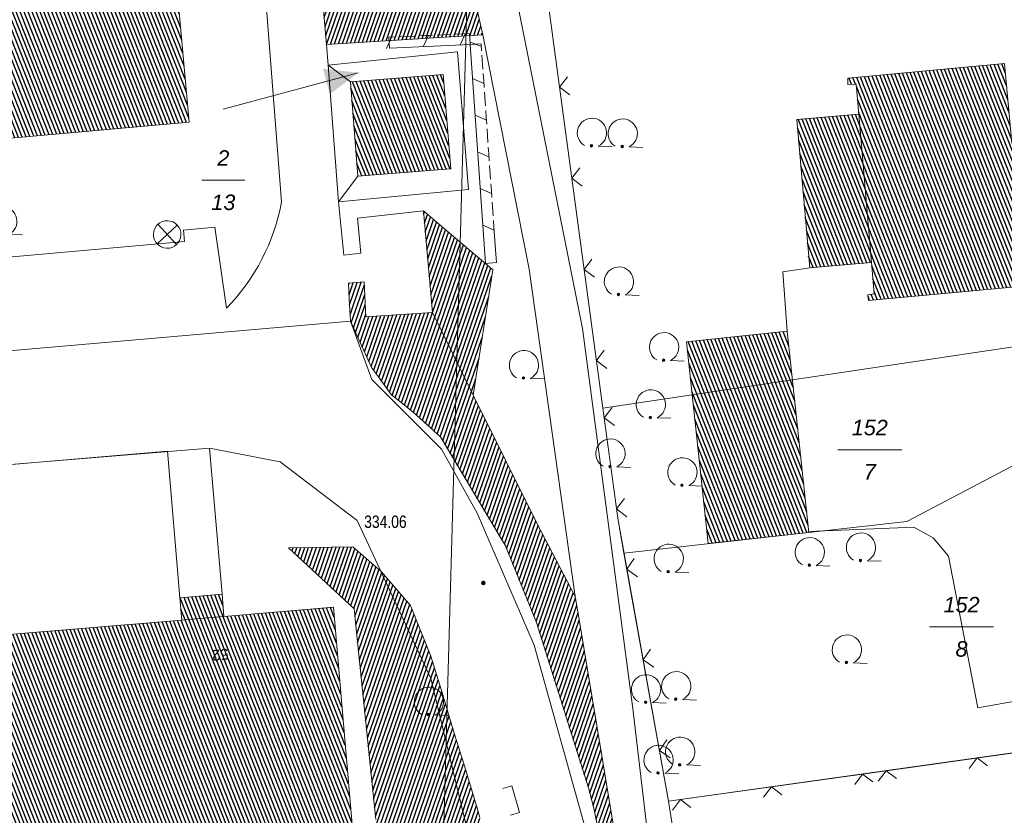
# Model space of a CAD drawing. Header units: metres. Extents: x 345144 to 348639, y 5629211 to 5635235.
# Tile 968 of 1056: x 347853 to 347907, y 5631011 to 5631054. Entities that reach past the tile are written whole.
import ezdxf
from ezdxf.enums import TextEntityAlignment as Align

# ---------------------------------------------------------------- set-up
doc = ezdxf.new("R2010")
doc.units = ezdxf.units.M
doc.header["$MEASUREMENT"] = 0
for name, color, linetype in [('028 Geländeform', 7, 'Continuous'), ('028 Geländeform Ausg.', 7, 'Continuous'), ('065-066 Ver_Entsorgung', 7, 'Continuous'), ('065-066 Ver_Entsorgung Ausg.', 7, 'Continuous'), ('081-083 Topographie', 7, 'Continuous'), ('AX Flurstück', 7, 'Continuous'), ('AX Gebäude', 7, 'Continuous'), ('Blatt', 7, 'Continuous'), ('Definitionslinie', 7, 'Continuous'), ('MG Präsentationsobjekt - Linie', 7, 'Continuous'), ('Präsentationsobjekt -Text (punktförmig)', 7, 'Continuous')]:
    doc.layers.add(name, color=color, linetype=linetype)
doc.styles.add('ARIAL', font='arial.ttf', dxfattribs={"height": 1})
doc.styles.add('ARIALIT', font='ariali.ttf', dxfattribs={"height": 1})
pattern_1 = [(250.9552151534, (0, 0), (0.1890527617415, -0.065261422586), [])]
pattern_2 = [(111.5294117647, (0, 0), (-0.186045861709, -0.07339575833), [])]

# ---------------------------------------------------------------- blocks, each defined once
blk = doc.blocks.new('alk_3504_nrw')
at = {"color": 134, "lineweight": 5, "true_color": 0x00b2b2, "flags": 128}
for points in [[(-0.729333, -0.684), (-0.707333, -0.707333), (0.707333, 0.707333)], [(-0.707333, 0.707333), (0.707333, -0.707333)]]:
    blk.add_lwpolyline(points, dxfattribs=at)
at = {"color": 134, "lineweight": 5, "true_color": 0x00b2b2}
for start, end in [(90, -90), (-90, 90)]:
    blk.add_arc((0, 0), 1, start, end, dxfattribs=at)
blk = doc.blocks.new('alk_043x_nrw')
h = blk.add_hatch(color=7)
edge = h.paths.add_edge_path(flags=0)
edge.add_arc((0, 0), 1, 180, 360, ccw=False)
edge.add_arc((0, 0), 1, 0, 180, ccw=False)
blk = doc.blocks.new('alk_7100_nrwx2')
at = {"true_color": 0x2e2e2e}
h = blk.add_hatch(color=250, dxfattribs=at)
edge = h.paths.add_edge_path(flags=0)
edge.add_arc((0.024073, -0.597267), 0.057254, 180, 360, ccw=False)
edge.add_arc((0.024073, -0.597267), 0.057255, 0, 180, ccw=False)
at = {"color": 250, "lineweight": 5, "true_color": 0x2e2e2e, "flags": 128}
blk.add_lwpolyline([(0.349382, -0.597267), (1, -0.597267)], dxfattribs=at)
at = {"color": 250, "lineweight": 5, "true_color": 0x2e2e2e}
for centre, radius, start, end in [((0.024073, 0.012362), 0.690995, -61.9148169, -118.0851831), ((0.024073, -0.597267), 0.057255, 0, 180), ((0.024073, -0.597267), 0.057254, 180, 0)]:
    blk.add_arc(centre, radius, start, end, dxfattribs=at)
blk = doc.blocks.new('swc_strasseneinlauf')
at = {"color": 7, "lineweight": 5, "flags": 128}
blk.add_lwpolyline([(-1, 0), (-1, -0.666667), (1, -0.666667), (1, 0)], dxfattribs=at)

msp = doc.modelspace()

# ---------------------------------------------------------------- hatches: boundary and pattern name
at = {"layer": '028 Geländeform', "true_color": 0xb27500}
h = msp.add_hatch(dxfattribs=at)
h.set_pattern_fill('_USER', color=44, scale=0.2, angle=250.9552152, style=0, pattern_type=0)
h.set_pattern_definition(pattern_1)
h.paths.add_polyline_path([(347865.23, 5631107.823), (347874.766, 5631070.717), (347874.766, 5631070.717), (347878.635, 5631053.55), (347878.635, 5631053.55), (347870.143, 5631053.031), (347870.143, 5631053.031), (347866.848, 5631090.678), (347866.848, 5631090.678)], flags=0)
h = msp.add_hatch(dxfattribs=at)
h.set_pattern_fill('_USER', color=44, scale=0.2, angle=250.9552152, style=0, pattern_type=0)
h.set_pattern_definition(pattern_1)
h.paths.add_polyline_path([(347877.148, 5631042.509), (347878.113, 5631041.695), (347878.113, 5631041.695), (347878.248, 5631041.58), (347878.248, 5631041.58), (347878.775, 5631041.132), (347878.775, 5631041.132), (347879.185, 5631040.787), (347879.185, 5631040.787), (347878.12, 5631033.967), (347878.12, 5631033.967), (347875.904, 5631038.454), (347875.904, 5631038.454), (347875.405, 5631043.98), (347875.405, 5631043.98), (347876.299, 5631043.226), (347876.299, 5631043.226)], flags=0)
h = msp.add_hatch(dxfattribs=at)
h.set_pattern_fill('_USER', color=44, scale=0.2, angle=250.9552152, style=0, pattern_type=0)
h.set_pattern_definition(pattern_1)
h.paths.add_polyline_path([(347875.904, 5631038.454), (347878.12, 5631033.967), (347878.12, 5631033.967), (347881.616, 5631026.946), (347881.616, 5631026.946), (347883.66, 5631023.018), (347883.66, 5631023.018), (347883.843, 5631021.992), (347883.843, 5631021.992), (347886.542, 5631005.759), (347886.542, 5631005.759), (347886.065, 5631004.69), (347886.065, 5631004.69), (347884.683, 5631011.513), (347884.683, 5631011.513), (347884.379, 5631012.626), (347884.379, 5631012.626), (347881.553, 5631021.615), (347881.553, 5631021.615), (347879.866, 5631025.777), (347879.866, 5631025.777), (347876.329, 5631031.695), (347876.329, 5631031.695), (347874.85, 5631033.05), (347874.85, 5631033.05), (347873.66, 5631033.997), (347873.66, 5631033.997), (347872.961, 5631034.964), (347872.961, 5631034.964), (347872.591, 5631035.477), (347872.591, 5631035.477), (347871.437, 5631037.993), (347871.437, 5631037.993), (347871.378, 5631039.197), (347871.378, 5631039.197), (347871.343, 5631040.054), (347871.343, 5631040.054), (347872.188, 5631040.123), (347872.188, 5631040.123), (347872.283, 5631038.23), (347872.283, 5631038.23)], flags=0)
h = msp.add_hatch(dxfattribs=at)
h.set_pattern_fill('_USER', color=44, scale=0.2, angle=250.9552152, style=0, pattern_type=0)
h.set_pattern_definition(pattern_1)
h.paths.add_polyline_path([(347868.076, 5631025.673), (347871.567, 5631025.717), (347871.567, 5631025.717), (347873.121, 5631024.36), (347873.121, 5631024.36), (347874.713, 5631022.542), (347874.713, 5631022.542), (347875.817, 5631019.773), (347875.817, 5631019.773), (347876.456, 5631017.672), (347876.456, 5631017.672), (347877.015, 5631015.838), (347877.015, 5631015.838), (347877.616, 5631013.866), (347877.616, 5631013.866), (347878.362, 5631011.417), (347878.362, 5631011.417), (347878.482, 5631011.02), (347878.482, 5631011.02), (347878.447375, 5631010.751625), (347878.398109, 5631010.488797), (347878.348844, 5631010.225969), (347878.284938, 5631009.968688), (347878.221031, 5631009.711406), (347878.142484, 5631009.459672), (347878.063938, 5631009.207937), (347877.97075, 5631008.96175), (347877.877562, 5631008.715563), (347877.769734, 5631008.474922), (347877.661906, 5631008.234281), (347877.539437, 5631007.999187), (347877.416969, 5631007.764094), (347877.279859, 5631007.534547), (347877.14275, 5631007.305), (347876.991, 5631007.081), (347876.991, 5631007.081), (347873.661, 5631005.406), (347873.661, 5631005.406), (347871.073, 5631004.64), (347871.073, 5631004.64), (347868.334, 5631004.06), (347868.334, 5631004.06), (347869.484, 5631004.771), (347869.484, 5631004.771), (347870.99, 5631005.951), (347870.99, 5631005.951), (347872.298, 5631007.309), (347872.298, 5631007.309), (347873.053, 5631008.48), (347873.053, 5631008.48), (347872.986, 5631009.162), (347872.986, 5631009.162), (347872.877, 5631010.262), (347872.877, 5631010.262), (347872.812, 5631010.902), (347872.812, 5631010.902), (347871.736, 5631021.44), (347871.736, 5631021.44), (347871.643, 5631022.362), (347871.643, 5631022.362)], flags=0)
at = {"layer": 'AX Gebäude', "true_color": 0x4f4f4f}
h = msp.add_hatch(dxfattribs=at)
h.set_pattern_fill('_USER', color=251, scale=0.2, angle=111.5294118, style=0, pattern_type=0)
h.set_pattern_definition(pattern_2)
h.paths.add_polyline_path([(347858.276, 5631095.728), (347858.494, 5631093.412), (347859.667, 5631081.19), (347859.892, 5631078.838), (347860.793, 5631069.313), (347861.02, 5631066.891), (347861.91, 5631057.24), (347862.134, 5631054.783), (347862.669, 5631048.804), (347850.331, 5631047.698), (347848.755, 5631065.238), (347847.934, 5631074.126), (347846.795, 5631086.164), (347845.443, 5631100.877), (347857.699, 5631102.002)], flags=0)
h = msp.add_hatch(dxfattribs=at)
h.set_pattern_fill('_USER', color=251, scale=0.2, angle=111.5294118, style=0, pattern_type=0)
h.set_pattern_definition(pattern_2)
h.paths.add_polyline_path([(347899.774, 5631041.176), (347899.078, 5631049.247), (347898.939, 5631050.87), (347898.488, 5631050.856), (347898.477, 5631051.192), (347907.009, 5631051.994), (347907.407, 5631047.659), (347910.596, 5631047.979), (347911.135, 5631042.425), (347907.82, 5631042.115), (347908.026, 5631039.898), (347899.613, 5631039.118), (347899.575, 5631039.426), (347899.921, 5631039.468)], flags=0)
h = msp.add_hatch(dxfattribs=at)
h.set_pattern_fill('_USER', color=251, scale=0.2, angle=111.5294118, style=0, pattern_type=0)
h.set_pattern_definition(pattern_2)
h.paths.add_polyline_path([(347871.442, 5631050.996), (347876.486, 5631051.393), (347876.891, 5631046.264), (347871.846, 5631045.867)], flags=0)
h = msp.add_hatch(dxfattribs=at)
h.set_pattern_fill('_USER', color=251, scale=0.2, angle=111.5294118, style=0, pattern_type=0)
h.set_pattern_definition(pattern_2)
h.paths.add_polyline_path([(347899.774, 5631041.176), (347896.41, 5631040.885), (347895.713, 5631048.956), (347899.078, 5631049.247)], flags=0)
h = msp.add_hatch(dxfattribs=at)
h.set_pattern_fill('_USER', color=251, scale=0.2, angle=111.5294118, style=0, pattern_type=0)
h.set_pattern_definition(pattern_2)
h.paths.add_polyline_path([(347889.721, 5631036.87), (347895.185, 5631037.444), (347896.368, 5631026.51), (347890.9, 5631025.898)], flags=0)
h = msp.add_hatch(dxfattribs=at)
h.set_pattern_fill('_USER', color=251, scale=0.2, angle=111.5294118, style=0, pattern_type=0)
h.set_pattern_definition(pattern_2)
h.paths.add_polyline_path([(347862.267, 5631021.737), (347862.165, 5631022.953), (347864.458, 5631023.146), (347864.561, 5631021.93)], flags=0)
h = msp.add_hatch(dxfattribs=at)
h.set_pattern_fill('_USER', color=251, scale=0.2, angle=111.5294118, style=0, pattern_type=0)
h.set_pattern_definition(pattern_2)
h.paths.add_polyline_path([(347824.447, 5631018.814), (347826.745, 5631018.991), (347838.547, 5631019.872), (347840.859, 5631020.045), (347850.21, 5631020.751), (347852.455, 5631020.928), (347862.267, 5631021.737), (347864.561, 5631021.93), (347870.513, 5631022.441), (347871.546, 5631010.422), (347859.911, 5631009.421), (347853.836, 5631008.922), (347845.361, 5631008.272), (347830.493, 5631007.196), (347819.264, 5631006.312), (347818.317, 5631018.332)], flags=0)
at = {"layer": 'MG Präsentationsobjekt - Linie', "true_color": 0x5e5e5e}
msp.add_hatch(color=251, dxfattribs=at).paths.add_polyline_path([(347870.317567, 5631050.327479), (347869.94381, 5631051.718128), (347871.869, 5631051.49)], flags=0)

# ---------------------------------------------------------------- linework, layer by layer
at = {"layer": '081-083 Topographie', "color": 7, "linetype": 'Continuous', "lineweight": 5, "flags": 128}
for points in [[(347867.697, 5631044.479), (347866.849, 5631055.214), (347866.849, 5631055.214), (347866.631, 5631057.66), (347866.631, 5631057.66), (347865.781, 5631067.302), (347865.781, 5631067.302), (347865.564, 5631069.725), (347865.564, 5631069.725), (347864.738, 5631079.284), (347864.738, 5631079.284), (347864.495, 5631081.63), (347864.495, 5631081.63), (347863.38, 5631093.819), (347863.38, 5631093.819), (347863.162, 5631096.171), (347863.162, 5631096.171), (347862.49, 5631103.667)], [(347874.792, 5631077.861), (347875.946, 5631072.885), (347875.946, 5631072.885), (347876.957, 5631073.098), (347876.957, 5631073.098), (347884.067, 5631037.589), (347884.067, 5631037.589), (347886.787, 5631016.936), (347886.787, 5631016.936), (347888.141, 5631005.538), (347888.141, 5631005.538), (347889.671, 5630995.12), (347889.671, 5630995.12), (347891.696, 5630982.588), (347891.696, 5630982.588), (347894.108, 5630967.244), (347894.108, 5630967.244), (347897.049, 5630948.705), (347897.049, 5630948.705), (347898.735, 5630948.983)], [(347881.784, 5631058.266), (347885.167, 5631033.254), (347885.167, 5631033.254), (347885.975, 5631027.274), (347885.975, 5631027.274), (347888.732, 5631011.891)], [(347878.635, 5631053.55), (347881.15, 5631040.813), (347881.15, 5631040.813), (347883.66, 5631023.018)], [(347870.143, 5631053.031), (347870.234, 5631051.908), (347870.234, 5631051.908), (347871.442, 5631050.996)], [(347875.405, 5631043.98), (347871.821, 5631043.591), (347871.821, 5631043.591), (347872.008, 5631041.686), (347872.008, 5631041.686), (347871.078, 5631041.583), (347871.078, 5631041.583), (347870.791, 5631044.484), (347870.791, 5631044.484), (347871.846, 5631045.867)], [(347819.629, 5631038.517), (347862.416, 5631042.328), (347862.416, 5631042.328), (347862.364, 5631042.93), (347862.364, 5631042.93), (347864.068, 5631043.093), (347864.068, 5631043.093), (347864.708, 5631038.696)], [(347896.41, 5631040.885), (347894.956, 5631040.677), (347894.956, 5631040.677), (347895.184, 5631037.444)], [(347862.165, 5631022.953), (347861.496, 5631030.932), (347861.496, 5631030.932), (347851.715, 5631030.091), (347851.715, 5631030.091), (347852.361, 5631022.09)], [(347863.781, 5631031.081), (347864.458, 5631023.146)], [(347896.363, 5631026.564), (347902.07, 5631026.8), (347902.07, 5631026.8), (347903.133, 5631026.208), (347903.133, 5631026.208), (347903.963, 5631025.211), (347903.963, 5631025.211), (347905.554, 5631016.976), (347905.554, 5631016.976), (347915.205, 5631018.699), (347915.205, 5631018.699), (347915.066, 5631019.349)], [(347888.732, 5631011.891), (347899.931, 5631013.463), (347899.931, 5631013.463), (347916.052, 5631015.726), (347916.052, 5631015.726), (347918.803, 5631016.113), (347918.803, 5631016.113), (347944.018, 5631020.252)], [(347888.732, 5631011.891), (347889.944, 5631004.261), (347889.944, 5631004.261), (347891.173, 5630996.526), (347891.173, 5630996.526), (347892.453, 5630988.464), (347892.453, 5630988.464), (347895.008, 5630972.152)]]:
    msp.add_lwpolyline(points, dxfattribs=at)
at = {"layer": '081-083 Topographie', "color": 7, "linetype": 'Continuous', "lineweight": 5}
msp.add_arc((347856.586, 5631046.558), 11.30389, -44.0680938, -10.5981709, dxfattribs=at)
at = {"layer": 'AX Flurstück', "color": 8, "linetype": 'Continuous', "lineweight": 13, "true_color": 0x808080, "flags": 128}
for points in [[(347873.443, 5631110.628), (347873.928, 5631107.345), (347878.607, 5631077.715), (347880.352, 5631066.707), (347881.784, 5631058.266), (347885.167, 5631033.254), (347885.976, 5631027.274), (347886.314, 5631025.385), (347888.732, 5631011.891), (347889.944, 5631004.262), (347888.738, 5631004.166), (347885.711, 5631003.925), (347884.205, 5631010.454), (347881.422, 5631020.382), (347878.326, 5631027.555), (347876.399, 5631031.032), (347872.602, 5631034.816), (347871.437, 5631037.993), (347837.444, 5631035.034), (347830.672, 5631108.171), (347845.599, 5631108.346), (347873.443, 5631110.628)], [(347911.073, 5631062.933), (347936.788, 5631067.143), (347940.732, 5631041.562), (347885.167, 5631033.254), (347881.784, 5631058.266), (347909.301, 5631062.612), (347911.073, 5631062.933)], [(347877.268, 5631052.633), (347877.864, 5631045.146), (347870.791, 5631044.484), (347870.234, 5631051.908), (347877.268, 5631052.633)], [(347870.234, 5631051.908), (347877.268, 5631052.633), (347877.864, 5631045.146), (347870.791, 5631044.484), (347870.234, 5631051.908)], [(347885.167, 5631033.254), (347940.732, 5631041.562), (347941.41, 5631037.164), (347911.934, 5631032.474), (347901.69, 5631027.106), (347886.314, 5631025.385), (347885.976, 5631027.274), (347885.167, 5631033.254)], [(347837.444, 5631035.034), (347871.437, 5631037.993), (347872.602, 5631034.816), (347876.399, 5631031.032), (347878.326, 5631027.555), (347881.422, 5631020.382), (347884.205, 5631010.454), (347885.711, 5631003.925), (347879.709, 5631002.383), (347875.804, 5631018.563), (347871.812, 5631027.158), (347867.624, 5631030.347), (347863.781, 5631031.081), (347819.36, 5631027.448)], [(347901.69, 5631027.106), (347911.934, 5631032.474), (347941.41, 5631037.164), (347944.018, 5631020.252), (347918.803, 5631016.113), (347888.732, 5631011.891), (347886.314, 5631025.385), (347901.69, 5631027.106)], [(347863.781, 5631031.081), (347867.624, 5631030.347), (347871.812, 5631027.158), (347875.804, 5631018.563), (347879.709, 5631002.383), (347816.519, 5630992.758), (347813.118, 5631025.17), (347819.36, 5631027.448), (347863.781, 5631031.081)], [(347888.732, 5631011.891), (347918.803, 5631016.113), (347944.018, 5631020.252), (347949.981, 5630980.804), (347895.045, 5630972.188), (347892.453, 5630988.464), (347889.944, 5631004.262), (347888.732, 5631011.891)]]:
    msp.add_lwpolyline(points, dxfattribs=at)
at = {"layer": 'AX Gebäude', "color": 7, "linetype": 'Continuous', "lineweight": 5, "flags": 128}
for points in [[(347858.276, 5631095.728), (347858.494, 5631093.412), (347859.667, 5631081.19), (347859.892, 5631078.838), (347860.793, 5631069.313), (347861.02, 5631066.891), (347861.91, 5631057.24), (347862.134, 5631054.783), (347862.669, 5631048.804), (347850.331, 5631047.698), (347848.755, 5631065.238), (347847.934, 5631074.126), (347846.795, 5631086.164), (347845.443, 5631100.877), (347857.699, 5631102.002), (347858.276, 5631095.728)], [(347899.774, 5631041.176), (347899.078, 5631049.247), (347898.939, 5631050.87), (347898.488, 5631050.856), (347898.477, 5631051.192), (347907.009, 5631051.994), (347907.407, 5631047.659), (347910.596, 5631047.979), (347911.135, 5631042.425), (347907.82, 5631042.115), (347908.026, 5631039.898), (347899.613, 5631039.118), (347899.575, 5631039.426), (347899.921, 5631039.468), (347899.774, 5631041.176)], [(347871.442, 5631050.996), (347876.486, 5631051.393), (347876.891, 5631046.264), (347871.846, 5631045.867), (347871.442, 5631050.996)], [(347899.774, 5631041.176), (347896.41, 5631040.885), (347895.713, 5631048.956), (347899.078, 5631049.247), (347899.774, 5631041.176)], [(347889.721, 5631036.87), (347895.185, 5631037.444), (347896.368, 5631026.51), (347890.9, 5631025.898), (347889.721, 5631036.87)], [(347862.267, 5631021.737), (347862.165, 5631022.953), (347864.458, 5631023.146), (347864.561, 5631021.93), (347862.267, 5631021.737)], [(347824.447, 5631018.814), (347826.745, 5631018.991), (347838.547, 5631019.872), (347840.859, 5631020.045), (347850.21, 5631020.751), (347852.455, 5631020.928), (347862.267, 5631021.737), (347864.561, 5631021.93), (347870.513, 5631022.441), (347871.546, 5631010.422), (347859.911, 5631009.421), (347853.836, 5631008.922), (347845.361, 5631008.272), (347830.493, 5631007.196), (347819.264, 5631006.312), (347818.317, 5631018.332), (347824.447, 5631018.814)]]:
    msp.add_lwpolyline(points, dxfattribs=at)
at = {"layer": 'Blatt', "color": 205, "linetype": 'Continuous', "lineweight": 5, "true_color": 0x873099, "flags": 128}
for points in [[(347374.708, 5630951.97), (347381.745, 5631201.846), (347881.503, 5631187.771), (347874.464, 5630937.896), (347374.708, 5630951.97)], [(347960.584, 5630953.98), (347963.101, 5630935.4), (347874.464, 5630937.896), (347881.503, 5631187.771), (347932.021, 5631186.349), (347933.647, 5631166.935), (347960.584, 5630953.98)]]:
    msp.add_lwpolyline(points, dxfattribs=at)
at = {"layer": 'Definitionslinie', "color": 44, "linetype": 'Continuous', "lineweight": 5, "true_color": 0xb27500, "flags": 128}
for points in [[(347866.848, 5631090.678), (347870.143, 5631053.031)], [(347874.766, 5631070.717), (347878.635, 5631053.55)], [(347870.143, 5631053.031), (347878.635, 5631053.55)], [(347873.402, 5631052.817), (347873.68, 5631053.431)], [(347873.402, 5631052.817), (347873.68, 5631053.431)], [(347873.528, 5631053.423), (347873.903, 5631053.44)], [(347873.528, 5631053.423), (347873.903, 5631053.44)], [(347873.528, 5631053.423), (347873.555, 5631052.824)], [(347873.528, 5631053.423), (347873.555, 5631052.824)], [(347874.152, 5631053.451), (347874.902, 5631053.486)], [(347874.152, 5631053.451), (347874.902, 5631053.486)], [(347875.151, 5631053.497), (347875.526, 5631053.514)], [(347875.151, 5631053.497), (347875.526, 5631053.514)], [(347875.4, 5631052.908), (347875.678, 5631053.522)], [(347875.4, 5631052.908), (347875.678, 5631053.522)], [(347875.526, 5631053.514), (347875.901, 5631053.531)], [(347875.526, 5631053.514), (347875.901, 5631053.531)], [(347876.15, 5631053.542), (347876.9, 5631053.577)], [(347876.15, 5631053.542), (347876.9, 5631053.577)], [(347877.149, 5631053.588), (347877.524, 5631053.605)], [(347877.149, 5631053.588), (347877.524, 5631053.605)], [(347877.398, 5631052.999), (347877.676, 5631053.613)], [(347877.398, 5631052.999), (347877.676, 5631053.613)], [(347877.524, 5631053.605), (347877.92, 5631053.623)], [(347877.524, 5631053.605), (347877.92, 5631053.623)], [(347877.92, 5631053.623), (347877.947, 5631053.024)], [(347877.92, 5631053.623), (347877.947, 5631053.024)], [(347877.936, 5631053.177), (347878.556, 5631052.913)], [(347877.936, 5631053.177), (347878.556, 5631052.913)], [(347873.555, 5631052.824), (347877.947, 5631053.024)], [(347878.546, 5631053.066), (347877.947, 5631053.024)], [(347878.546, 5631053.066), (347877.947, 5631053.024)], [(347877.947, 5631053.024), (347878.775, 5631041.132)], [(347878.546, 5631053.066), (347878.572, 5631052.692)], [(347878.546, 5631053.066), (347878.572, 5631052.692)], [(347878.589, 5631052.443), (347878.642, 5631051.694)], [(347878.589, 5631052.443), (347878.642, 5631051.694)], [(347878.075, 5631051.182), (347878.695, 5631050.918)], [(347878.075, 5631051.182), (347878.695, 5631050.918)], [(347878.659, 5631051.445), (347878.685, 5631051.071)], [(347878.659, 5631051.445), (347878.685, 5631051.071)], [(347878.685, 5631051.071), (347878.711, 5631050.697)], [(347878.685, 5631051.071), (347878.711, 5631050.697)], [(347878.728, 5631050.447), (347878.78, 5631049.699)], [(347878.728, 5631050.447), (347878.78, 5631049.699)], [(347878.798, 5631049.45), (347878.824, 5631049.076)], [(347878.798, 5631049.45), (347878.824, 5631049.076)], [(347878.214, 5631049.187), (347878.834, 5631048.923)], [(347878.214, 5631049.187), (347878.834, 5631048.923)], [(347878.824, 5631049.076), (347878.85, 5631048.702)], [(347878.824, 5631049.076), (347878.85, 5631048.702)], [(347878.867, 5631048.452), (347878.919, 5631047.704)], [(347878.867, 5631048.452), (347878.919, 5631047.704)], [(347878.937, 5631047.455), (347878.963, 5631047.08)], [(347878.937, 5631047.455), (347878.963, 5631047.08)], [(347878.353, 5631047.191), (347878.973, 5631046.927)], [(347878.353, 5631047.191), (347878.973, 5631046.927)], [(347878.963, 5631047.08), (347878.989, 5631046.706)], [(347878.963, 5631047.08), (347878.989, 5631046.706)], [(347879.006, 5631046.457), (347879.058, 5631045.709)], [(347879.006, 5631046.457), (347879.058, 5631045.709)], [(347878.492, 5631045.196), (347879.112, 5631044.932)], [(347878.492, 5631045.196), (347879.112, 5631044.932)], [(347879.076, 5631045.459), (347879.102, 5631045.085)], [(347879.076, 5631045.459), (347879.102, 5631045.085)], [(347879.102, 5631045.085), (347879.128, 5631044.711)], [(347879.102, 5631045.085), (347879.128, 5631044.711)], [(347879.145, 5631044.462), (347879.197, 5631043.714)], [(347879.145, 5631044.462), (347879.197, 5631043.714)], [(347875.405, 5631043.98), (347875.904, 5631038.454)], [(347875.405, 5631043.98), (347876.299, 5631043.226)], [(347876.299, 5631043.226), (347877.148, 5631042.509)], [(347878.631, 5631043.201), (347879.251, 5631042.937)], [(347878.631, 5631043.201), (347879.251, 5631042.937)], [(347879.215, 5631043.464), (347879.241, 5631043.09)], [(347879.215, 5631043.464), (347879.241, 5631043.09)], [(347879.241, 5631043.09), (347879.374, 5631041.174)], [(347879.241, 5631043.09), (347879.374, 5631041.174)], [(347877.148, 5631042.509), (347878.113, 5631041.695)], [(347878.113, 5631041.695), (347878.248, 5631041.58)], [(347878.248, 5631041.58), (347878.775, 5631041.132)], [(347879.374, 5631041.174), (347878.775, 5631041.132)], [(347879.374, 5631041.174), (347878.775, 5631041.132)], [(347878.775, 5631041.132), (347879.185, 5631040.787)], [(347878.12, 5631033.967), (347879.185, 5631040.787)], [(347871.343, 5631040.054), (347872.188, 5631040.123)], [(347871.343, 5631040.054), (347871.378, 5631039.197)], [(347872.188, 5631040.123), (347872.283, 5631038.23)], [(347871.378, 5631039.197), (347871.437, 5631037.993)], [(347872.283, 5631038.23), (347875.904, 5631038.454)], [(347875.904, 5631038.454), (347878.12, 5631033.967)], [(347875.904, 5631038.454), (347878.12, 5631033.967)], [(347871.437, 5631037.993), (347872.591, 5631035.477)], [(347872.591, 5631035.477), (347872.961, 5631034.964)], [(347872.961, 5631034.964), (347873.66, 5631033.997)], [(347873.66, 5631033.997), (347874.85, 5631033.05)], [(347878.12, 5631033.967), (347881.616, 5631026.946)], [(347874.85, 5631033.05), (347876.329, 5631031.695)], [(347876.329, 5631031.695), (347879.866, 5631025.777)], [(347881.616, 5631026.946), (347883.66, 5631023.018)], [(347868.076, 5631025.673), (347871.567, 5631025.717)], [(347868.076, 5631025.673), (347871.643, 5631022.362)], [(347871.567, 5631025.717), (347873.121, 5631024.36)], [(347879.866, 5631025.777), (347881.553, 5631021.615)], [(347873.121, 5631024.36), (347874.713, 5631022.542)], [(347883.66, 5631023.018), (347883.843, 5631021.992)], [(347871.643, 5631022.362), (347871.736, 5631021.44)], [(347874.713, 5631022.542), (347875.817, 5631019.773)], [(347881.553, 5631021.615), (347884.379, 5631012.626)], [(347883.843, 5631021.992), (347886.542, 5631005.759)], [(347871.736, 5631021.44), (347872.812, 5631010.902)], [(347875.817, 5631019.773), (347876.456, 5631017.672)], [(347876.456, 5631017.672), (347877.015, 5631015.838)], [(347877.015, 5631015.838), (347877.616, 5631013.866)], [(347877.616, 5631013.866), (347878.362, 5631011.417)], [(347884.379, 5631012.626), (347884.683, 5631011.513)], [(347878.362, 5631011.417), (347878.482, 5631011.02)], [(347884.683, 5631011.513), (347886.065, 5631004.69)]]:
    msp.add_lwpolyline(points, dxfattribs=at)
at = {"layer": 'Definitionslinie', "color": 7, "linetype": 'Continuous', "lineweight": 5, "flags": 128}
for points in [[(347876.957, 5631073.098), (347884.067, 5631037.589)], [(347881.784, 5631058.266), (347885.167, 5631033.254)], [(347866.849, 5631055.214), (347867.697, 5631044.479)], [(347878.635, 5631053.55), (347881.15, 5631040.813)], [(347870.143, 5631053.031), (347870.234, 5631051.908)], [(347870.234, 5631051.908), (347871.442, 5631050.996)], [(347883.234, 5631051.277), (347882.805, 5631050.715), (347883.368, 5631050.286)], [(347883.234, 5631051.277), (347882.805, 5631050.715), (347883.368, 5631050.286)], [(347883.904, 5631046.323), (347883.476, 5631045.76), (347884.038, 5631045.332)], [(347883.904, 5631046.323), (347883.476, 5631045.76), (347884.038, 5631045.332)], [(347870.791, 5631044.484), (347871.846, 5631045.867)], [(347870.791, 5631044.484), (347871.078, 5631041.583)], [(347871.821, 5631043.591), (347875.405, 5631043.98)], [(347871.821, 5631043.591), (347872.008, 5631041.686)], [(347862.364, 5631042.93), (347864.068, 5631043.093)], [(347862.364, 5631042.93), (347862.416, 5631042.328)], [(347864.068, 5631043.093), (347864.708, 5631038.696)], [(347819.629, 5631038.517), (347862.416, 5631042.328)], [(347871.078, 5631041.583), (347872.008, 5631041.686)], [(347884.574, 5631041.368), (347884.146, 5631040.805), (347884.708, 5631040.377)], [(347884.574, 5631041.368), (347884.146, 5631040.805), (347884.708, 5631040.377)], [(347881.15, 5631040.813), (347883.66, 5631023.018)], [(347894.956, 5631040.677), (347896.41, 5631040.885)], [(347894.956, 5631040.677), (347895.184, 5631037.444)], [(347884.067, 5631037.589), (347886.787, 5631016.936)], [(347885.244, 5631036.413), (347884.816, 5631035.85), (347885.378, 5631035.422)], [(347885.244, 5631036.413), (347884.816, 5631035.85), (347885.378, 5631035.422)], [(347885.665, 5631033.304), (347885.236, 5631032.741), (347885.799, 5631032.313)], [(347885.665, 5631033.304), (347885.236, 5631032.741), (347885.799, 5631032.313)], [(347885.167, 5631033.254), (347885.975, 5631027.274)], [(347851.715, 5631030.091), (347861.496, 5631030.932)], [(347861.496, 5631030.932), (347862.165, 5631022.953)], [(347863.781, 5631031.081), (347864.458, 5631023.146)], [(347886.334, 5631028.349), (347885.906, 5631027.787), (347886.468, 5631027.358)], [(347886.334, 5631028.349), (347885.906, 5631027.787), (347886.468, 5631027.358)], [(347885.975, 5631027.274), (347888.732, 5631011.891)], [(347896.363, 5631026.564), (347902.07, 5631026.8)], [(347902.07, 5631026.8), (347903.133, 5631026.208)], [(347903.133, 5631026.208), (347903.963, 5631025.211)], [(347886.875, 5631025.084), (347886.471, 5631024.504), (347887.052, 5631024.1)], [(347886.875, 5631025.084), (347886.471, 5631024.504), (347887.052, 5631024.1)], [(347903.963, 5631025.211), (347905.554, 5631016.976)], [(347887.757, 5631020.163), (347887.354, 5631019.583), (347887.934, 5631019.179)], [(347887.757, 5631020.163), (347887.354, 5631019.583), (347887.934, 5631019.179)], [(347905.554, 5631016.976), (347915.205, 5631018.699)], [(347886.787, 5631016.936), (347888.141, 5631005.538)], [(347899.931, 5631013.463), (347916.052, 5631015.726)], [(347888.639, 5631015.241), (347888.236, 5631014.661), (347888.816, 5631014.257)], [(347888.639, 5631015.241), (347888.236, 5631014.661), (347888.816, 5631014.257)], [(347906.08, 5631013.821), (347905.516, 5631014.247), (347905.09, 5631013.682)], [(347906.08, 5631013.821), (347905.516, 5631014.247), (347905.09, 5631013.682)], [(347901.129, 5631013.126), (347900.564, 5631013.552), (347900.139, 5631012.987)], [(347901.129, 5631013.126), (347900.564, 5631013.552), (347900.139, 5631012.987)], [(347888.732, 5631011.891), (347899.931, 5631013.463)], [(347899.848, 5631012.946), (347899.283, 5631013.372), (347898.857, 5631012.807)], [(347899.848, 5631012.946), (347899.283, 5631013.372), (347898.857, 5631012.807)], [(347894.896, 5631012.251), (347894.332, 5631012.677), (347893.906, 5631012.112)], [(347894.896, 5631012.251), (347894.332, 5631012.677), (347893.906, 5631012.112)], [(347888.732, 5631011.891), (347889.944, 5631004.261)], [(347889.945, 5631011.556), (347889.38, 5631011.982), (347888.954, 5631011.417)], [(347889.945, 5631011.556), (347889.38, 5631011.982), (347888.954, 5631011.417)]]:
    msp.add_lwpolyline(points, dxfattribs=at)
at = {"layer": 'Definitionslinie', "color": 7, "linetype": 'Continuous', "lineweight": 5}
msp.add_arc((347856.586, 5631046.558), 11.30389, -44.0680938, -10.5981709, dxfattribs=at)
at = {"layer": 'MG Präsentationsobjekt - Linie', "color": 251, "linetype": 'Continuous', "lineweight": 13, "true_color": 0x5e5e5e, "flags": 128}
msp.add_lwpolyline([(347871.869, 5631051.49), (347864.528, 5631049.517)], dxfattribs=at)
at = {"layer": 'Präsentationsobjekt -Text (punktförmig)', "color": 251, "linetype": 'Continuous', "lineweight": 13, "true_color": 0x5e5e5e, "flags": 128}
for points in [[(347863.3568, 5631045.65552), (347865.6992, 5631045.65552)], [(347897.9384, 5631031.00452), (347901.4196, 5631031.00452)], [(347902.9284, 5631021.37752), (347906.4096, 5631021.37752)]]:
    msp.add_lwpolyline(points, dxfattribs=at)

# ---------------------------------------------------------------- block references
at = {"layer": '028 Geländeform', "xscale": 0.125, "yscale": 0.125, "rotation": -2.326094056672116}
msp.add_blockref('alk_043x_nrw', (347878.665, 5631023.762), dxfattribs=at)
at = {"layer": '065-066 Ver_Entsorgung', "xscale": 0.75, "yscale": 0.75, "rotation": -2.326667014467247}
msp.add_blockref('alk_3504_nrw', (347861.475, 5631042.704), dxfattribs=at)
at = {"layer": '065-066 Ver_Entsorgung Ausg.', "xscale": 0.75, "yscale": 0.75, "rotation": 106.1628341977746}
msp.add_blockref('swc_strasseneinlauf', (347879.938, 5631011.866), dxfattribs=at)
at = {"layer": '081-083 Topographie', "xscale": 1.15275, "yscale": 1.15275}
for p, rotation in [((347884.544, 5631048.212), -2.326094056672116), ((347886.218, 5631048.172), -2.326094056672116), ((347852.483, 5631043.411), -2.326094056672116), ((347886.012, 5631040.13), -2.326094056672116), ((347888.467, 5631036.56), -2.326667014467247), ((347880.847, 5631035.585), -2.326094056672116), ((347887.745, 5631033.449), -2.326667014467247), ((347885.551, 5631030.78), -2.326094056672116), ((347889.464, 5631029.759), -2.326094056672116), ((347899.171, 5631025.673), -2.326094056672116), ((347888.717, 5631025.059), -2.326094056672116), ((347896.388, 5631025.417), -2.326094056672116), ((347898.406, 5631020.125), -2.326094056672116), ((347889.128, 5631018.132), -2.326094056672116), ((347887.488, 5631017.964), -2.326094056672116), ((347875.679, 5631017.293), -2.326094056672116), ((347889.343, 5631014.573), -2.326667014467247), ((347888.167, 5631014.126), -2.326667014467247)]:
    msp.add_blockref('alk_7100_nrwx2', p, dxfattribs=dict(at, rotation=rotation))

# ---------------------------------------------------------------- texts
at = {"layer": '028 Geländeform Ausg.', "color": 44, "true_color": 0xb27500, "style": 'ARIAL', "width": 0.8}
msp.add_text('334.06', height=0.6761367, dxfattribs=at).set_placement((347872.187, 5631026.75))
at = {"layer": 'Präsentationsobjekt -Text (punktförmig)', "color": 8, "true_color": 0x808080, "style": 'ARIALIT'}
for s, p in [('2', (347864.528, 5631046.85888)), ('13', (347864.528, 5631044.45216)), ('152', (347899.679, 5631032.20788)), ('7', (347899.679, 5631029.80116)), ('152', (347904.669, 5631022.58088)), ('8', (347904.669, 5631020.17416))]:
    msp.add_text(s, height=0.8421, dxfattribs=at).set_placement(p, align=Align.MIDDLE_CENTER)
at = {"layer": 'Präsentationsobjekt -Text (punktförmig)', "color": 7, "style": 'ARIAL'}
msp.add_text('52', height=0.5894699, rotation=-173.2157648, dxfattribs=at).set_placement((347864.326, 5631020.149), align=Align.CENTER)

doc.saveas('drawing.dxf')
